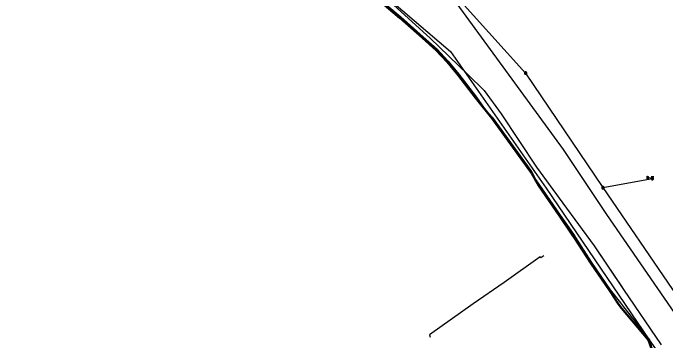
# Model space of a CAD drawing. Extents: x -596024 to -594475, y -1163820 to -1161957.
# Drawn here: x -595938.8 to -595767.7, y -1163440.1 to -1163354.1 of the extents above; entities that cross this region are included whole.
import ezdxf

# ---------------------------------------------------------------- set-up
doc = ezdxf.new("R2010")
doc.units = 0
for name, color, linetype in [('13', 7, 'Continuous'), ('31', 7, 'Continuous'), ('Vrstva 13', 7, 'Continuous'), ('Vrstva 19', 7, 'Continuous'), ('Vrstva 25', 7, 'Continuous'), ('Vrstva 42', 7, 'Continuous'), ('Vrstva 43', 7, 'Continuous'), ('Vrstva 44', 7, 'Continuous'), ('Vrstva 51', 7, 'Continuous')]:
    doc.layers.add(name, color=color, linetype=linetype)

# ---------------------------------------------------------------- blocks, each defined once
blk = doc.blocks.new('NN630')
at = {"layer": '31'}
for points in [[(-0.003, -0.7), (-0.703, 0)], [(-0.703, -0.7), (-0.703, 0), (0.697, 0), (0.697, -0.7)], [(-0.003, -0.7), (0.697, 0)], [(-0.703, -0.7), (0.697, -0.7)]]:
    blk.add_lwpolyline(points, dxfattribs=at)
blk = doc.blocks.new('NN410')
at = {"layer": '13'}
for points in [[(0.005, 0.632), (-0.061, 0.628), (-0.126, 0.618), (-0.19, 0.601), (-0.251, 0.577), (-0.31, 0.547), (-0.365, 0.511), (-0.416, 0.47), (-0.463, 0.423), (-0.505, 0.372), (-0.541, 0.317), (-0.57, 0.258), (-0.594, 0.196), (-0.611, 0.133), (-0.621, 0.068), (-0.625, 0.002), (-0.621, -0.064), (-0.611, -0.129), (-0.594, -0.193), (-0.57, -0.254), (-0.541, -0.313), (-0.505, -0.368), (-0.463, -0.42), (-0.416, -0.466), (-0.365, -0.508), (-0.31, -0.544), (-0.251, -0.574), (-0.19, -0.597), (-0.126, -0.614), (-0.061, -0.625), (0.005, -0.628), (0.071, -0.625), (0.136, -0.614), (0.2, -0.597), (0.261, -0.574), (0.32, -0.544), (0.375, -0.508), (0.427, -0.466), (0.473, -0.42), (0.515, -0.368), (0.55, -0.313), (0.581, -0.254), (0.604, -0.193), (0.621, -0.129), (0.632, -0.064), (0.635, 0.002), (0.632, 0.068), (0.621, 0.133), (0.604, 0.196), (0.58, 0.258), (0.55, 0.317), (0.515, 0.372), (0.473, 0.423), (0.427, 0.47), (0.375, 0.511), (0.32, 0.547), (0.261, 0.577), (0.2, 0.601), (0.136, 0.618), (0.071, 0.628), (0.005, 0.632)], [(0.004, -0.631), (0.004, 0.629)], [(0.958, -0.631), (0.958, 0.629)], [(-0.626, -0.001), (0.633, -0.001)]]:
    blk.add_lwpolyline(points, dxfattribs=at)
blk = doc.blocks.new('NN440')
at = {"layer": '13'}
for points in [[(-0.631, 0), (0.629, 0)], [(0.631, -0.004), (0.627, 0.062), (0.617, 0.127), (0.6, 0.191), (0.577, 0.252), (0.547, 0.311), (0.511, 0.366), (0.469, 0.417), (0.423, 0.464), (0.371, 0.505), (0.316, 0.542), (0.257, 0.571), (0.196, 0.595), (0.132, 0.612), (0.067, 0.622), (0.001, 0.626), (-0.065, 0.622), (-0.13, 0.612), (-0.194, 0.595), (-0.255, 0.571), (-0.314, 0.542), (-0.369, 0.505), (-0.42, 0.464), (-0.467, 0.417), (-0.509, 0.366), (-0.544, 0.311), (-0.574, 0.252), (-0.598, 0.191), (-0.615, 0.127), (-0.626, 0.062), (-0.629, -0.004), (-0.626, -0.07), (-0.615, -0.135), (-0.598, -0.199), (-0.574, -0.26), (-0.544, -0.319), (-0.509, -0.374), (-0.467, -0.426), (-0.42, -0.472), (-0.369, -0.514), (-0.314, -0.55), (-0.255, -0.58), (-0.194, -0.603), (-0.13, -0.62), (-0.065, -0.631), (0.001, -0.634), (0.067, -0.631), (0.132, -0.62), (0.196, -0.603), (0.257, -0.58), (0.316, -0.55), (0.371, -0.514), (0.423, -0.472), (0.469, -0.426), (0.511, -0.374), (0.547, -0.319), (0.577, -0.26), (0.6, -0.199), (0.617, -0.135), (0.627, -0.07), (0.631, -0.004)], [(-0.601, -0.177), (0.57, -0.177)], [(-0.513, -0.325), (0.501, -0.325)], [(-0.375, -0.473), (0.353, -0.473)]]:
    blk.add_lwpolyline(points, dxfattribs=at)

msp = doc.modelspace()

# ---------------------------------------------------------------- linework, layer by layer
at = {"layer": 'Vrstva 13'}
for points in [[(-595728.366, -1163488.51), (-595728.424, -1163488.396), (-595749.643, -1163455.316), (-595750.793, -1163453.647), (-595752.167, -1163451.677), (-595752.658, -1163450.982), (-595763.621, -1163435.372), (-595783.158, -1163406.928), (-595794.584, -1163389.918), (-595822.446, -1163351.687), (-595830.743, -1163345.122), (-595856.129, -1163325.017), (-595868.661, -1163315.115), (-595899.949, -1163290.326), (-595900.29, -1163290.037), (-595911.624, -1163281.082), (-595937.625, -1163268.588)], [(-595800.663, -1163418.014), (-595810.128, -1163424.806), (-595818.265, -1163430.356), (-595829.706, -1163438.506), (-595829.456, -1163439.096)], [(-595799.665, -1163417.768), (-595800.498, -1163418.315), (-595800.663, -1163418.014)]]:
    msp.add_lwpolyline(points, dxfattribs=at)
at = {"layer": 'Vrstva 19'}
msp.add_lwpolyline([(-595976.57, -1163268.8), (-595966.28, -1163270.25), (-595947.71, -1163278.66), (-595932.36, -1163283.27), (-595918.84, -1163291.83), (-595916.4, -1163292.48), (-595904.3, -1163298.37), (-595881.98, -1163315.56), (-595852.11, -1163340.18), (-595824.19, -1163364.19), (-595799.09, -1163400.08), (-595772.06, -1163439.83), (-595755.81, -1163463.13), (-595753.4, -1163467.1), (-595747.38, -1163476.34), (-595734.81, -1163496.09), (-595731.58, -1163501.08), (-595721.32, -1163517.68), (-595699.46, -1163552.28), (-595691.87, -1163560.24), (-595680.77, -1163572.32), (-595671.06, -1163594.27)], dxfattribs=at)
at = {"layer": 'Vrstva 25'}
for p, q in [((-595839.991, -1163351.11), (-595829.484, -1163360.692)), ((-595829.484, -1163360.692), (-595819.586, -1163370.216)), ((-595819.586, -1163370.216), (-595815.383, -1163374.422)), ((-595815.383, -1163374.422), (-595810.88, -1163380.577)), ((-595810.88, -1163380.577), (-595801.657, -1163394.554)), ((-595801.657, -1163394.554), (-595794.722, -1163403.944)), ((-595794.722, -1163403.944), (-595786.54, -1163415.206)), ((-595786.54, -1163415.206), (-595781.078, -1163423.209)), ((-595781.078, -1163423.209), (-595779.301, -1163425.909)), ((-595779.301, -1163425.909), (-595778.839, -1163426.631)), ((-595778.839, -1163426.631), (-595768.97, -1163441.158))]:
    msp.add_line(p, q, dxfattribs=at)
msp.add_lwpolyline([(-595945.683, -1163278.041), (-595936.152, -1163280.837), (-595930.74, -1163283.586), (-595923.022, -1163288.534), (-595921.838, -1163289.265), (-595918.641, -1163291.017), (-595916.242, -1163291.728), (-595909.505, -1163295.218), (-595905.784, -1163297.857), (-595905.436, -1163298.008), (-595895.478, -1163305.265), (-595878.421, -1163318.816), (-595861.56, -1163333.174), (-595839.991, -1163351.11), (-595829.484, -1163360.692), (-595819.586, -1163370.216), (-595815.383, -1163374.422), (-595810.88, -1163380.577), (-595801.657, -1163394.554), (-595794.722, -1163403.944), (-595786.54, -1163415.206), (-595778.839, -1163426.631), (-595768.97, -1163441.158)], dxfattribs=at)
at = {"layer": 'Vrstva 42'}
msp.add_lwpolyline([(-595843.06, -1163350.12), (-595837.22, -1163355.05), (-595831.32, -1163360.36), (-595827.69, -1163363.6), (-595824.79, -1163366.69), (-595821.99, -1163370.12), (-595817.39, -1163376.17), (-595815.3, -1163379.09), (-595813.25, -1163381.4), (-595802.9, -1163395.67), (-595801.84, -1163397.87), (-595800.88, -1163399.24), (-595795.44, -1163407.09), (-595791.92, -1163412.13), (-595791.38, -1163412.98), (-595787.21, -1163419.51), (-595782.29, -1163426.74), (-595779.63, -1163430.14), (-595778.83, -1163431.13), (-595772.04, -1163439.8), (-595770.7, -1163444.47)], dxfattribs=at)
at = {"layer": 'Vrstva 44'}
for points in [[(-595843.306, -1163350.406), (-595837.496, -1163355.395), (-595831.597, -1163360.665), (-595827.99, -1163363.882), (-595825.085, -1163366.936), (-595822.299, -1163370.362), (-595817.699, -1163376.411), (-595813.44, -1163381.77), (-595803.025, -1163396.154), (-595801.215, -1163399.463), (-595795.773, -1163407.316), (-595792.343, -1163412.405), (-595791.794, -1163413.255), (-595787.543, -1163419.736), (-595782.623, -1163426.956), (-595780.312, -1163430.457), (-595779.438, -1163431.632), (-595772.428, -1163439.9), (-595770.9, -1163444.315)], [(-595843.174, -1163350.254), (-595837.364, -1163355.245), (-595831.463, -1163360.515), (-595827.85, -1163363.738), (-595824.935, -1163366.804), (-595822.141, -1163370.238), (-595817.541, -1163376.289), (-595813.28, -1163381.65), (-595802.855, -1163396.046), (-595801.045, -1163399.357), (-595795.607, -1163407.204), (-595792.177, -1163412.295), (-595791.626, -1163413.145), (-595787.377, -1163419.624), (-595782.457, -1163426.844), (-595780.148, -1163430.343), (-595779.282, -1163431.508), (-595772.252, -1163439.8), (-595770.7, -1163444.285)]]:
    msp.add_lwpolyline(points, dxfattribs=at)
at = {"layer": 'Vrstva 51'}
for points in [[(-595899.726, -1163287.251), (-595878.955, -1163302.05), (-595855.075, -1163322.09), (-595827.71, -1163343.993), (-595804.488, -1163369.849), (-595784.23, -1163399.906), (-595766.002, -1163426.619), (-595746.884, -1163455.615), (-595730.422, -1163479.578), (-595729.966, -1163480.243)], [(-595784.23, -1163399.906), (-595771.239, -1163397.528), (-595772.647, -1163397.274)]]:
    msp.add_lwpolyline(points, dxfattribs=at)

# ---------------------------------------------------------------- block references
at = {"layer": 'Vrstva 43'}
for name, p, xscale, yscale, rotation in [('NN440', (-595804.489, -1163369.848), 0.5, 0.5, -138.00000000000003), ('NN630', (-595772.647, -1163397.274), 0.5000000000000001, 0.4999999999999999, 88), ('NN410', (-595771.24, -1163397.528), 0.5000000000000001, 0.4999999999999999, 88), ('NN440', (-595784.23, -1163399.905), 0.5000000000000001, 0.4999999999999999, -146.00000000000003)]:
    msp.add_blockref(name, p, dxfattribs=dict(at, xscale=xscale, yscale=yscale, rotation=rotation))

doc.saveas('drawing.dxf')
